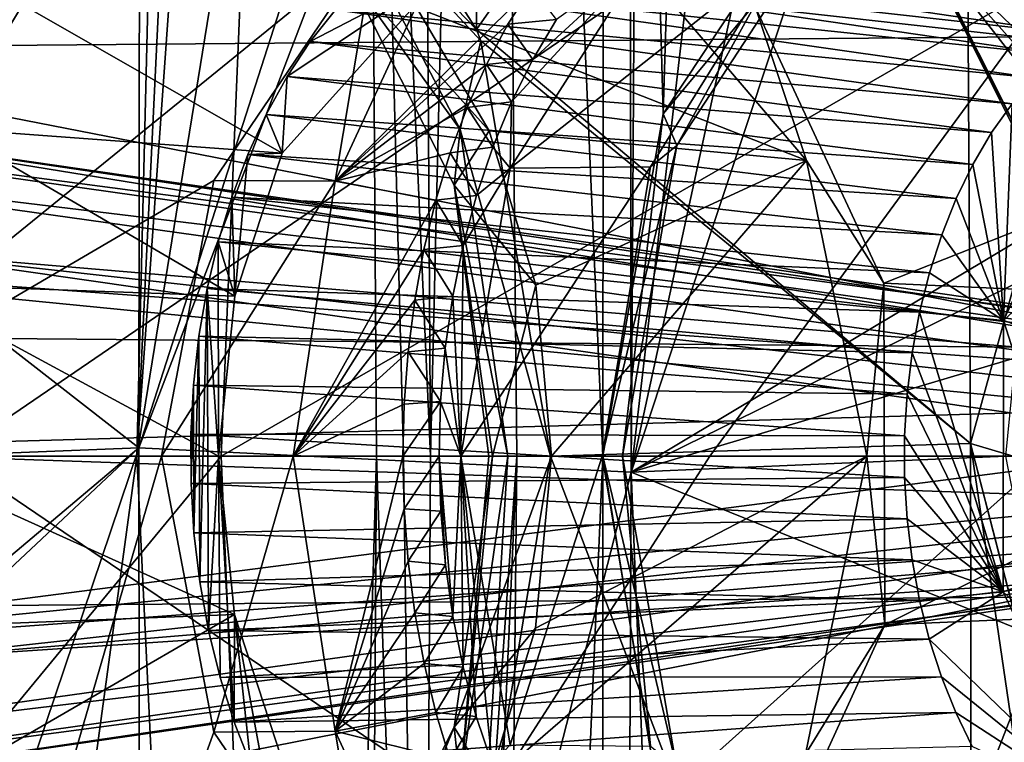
# Model space of a CAD drawing. Header units: metres. Extents: x -150 to 307, y -550 to 84.
# Tile 1029 of 1056: x 237.66 to 241.1, y -1 to 1.53. Entities that reach past the tile are written whole.
import ezdxf

# ---------------------------------------------------------------- set-up
doc = ezdxf.new("R2010")
doc.units = ezdxf.units.M
doc.layers.add('solid_26006363', color=7, linetype='CONTINUOUS')

msp = doc.modelspace()

# ---------------------------------------------------------------- linework, layer by layer
at = {"layer": 'solid_26006363'}
for points in [[(237.028458, 1.127995, 911.92749), (236.456024, 2.016154, 911.288452), (238.493484, 17.462709, 914.626099)], [(237.22287, 0, 912.144714), (237.028458, 1.127995, 911.92749), (238.493484, 17.462709, 914.626099)], [(238.067368, 0.000013, 913.115356), (237.22287, 0, 912.144714), (238.493484, 17.462709, 914.626099)], [(238.596054, 10.93189, 914.129639), (238.067368, 0.000013, 913.115356), (238.493484, 17.462709, 914.626099)], [(229.17627, 9.082661, 939.973816), (245.857986, 10.989752, 949.544861), (246.654556, 0, 950.254578)], [(238.596054, 10.93189, 914.129639), (238.773178, 9.923732, 914.265381), (238.067368, 0.000013, 913.115356)], [(238.067368, 0.000013, 913.115356), (238.773178, 9.923732, 914.265381), (238.87323, 4.961211, 914.136353)], [(229.17627, 9.082661, 939.973816), (246.654556, 0, 950.254578), (229.99118, 0.000344, 940.69989)], [(239.094986, -0.000007, 914.314819), (239.06575, 4.727199, 914.354614), (239.308701, 8.997988, 914.833862)], [(239.397629, -0.000001, 914.671875), (239.094986, -0.000007, 914.314819), (239.308701, 8.997988, 914.833862)], [(239.698151, 0.000006, 915.028015), (239.308701, 8.997988, 914.833862), (239.707153, 8.698326, 915.286255)], [(239.698151, 0.000006, 915.028015), (239.397629, -0.000001, 914.671875), (239.308701, 8.997988, 914.833862)], [(239.910141, 1.198185, 915.284973), (239.698151, 0.000006, 915.028015), (239.707153, 8.698326, 915.286255)], [(239.910141, 1.198185, 915.284973), (239.707153, 8.698326, 915.286255), (240.133713, 8.574327, 915.785461)], [(240.474731, 2.051197, 915.969788), (239.910141, 1.198185, 915.284973), (240.133713, 8.574327, 915.785461)], [(239.257324, 7.346748, 922.548889), (239.256607, 1.493571, 922.390503), (238.586273, 2.541472, 921.565186)], [(240.962799, 3.939103, 924.606018), (239.256607, 1.493571, 922.390503), (239.257324, 7.346748, 922.548889)], [(236.093491, 6.809629, 914.508301), (236.688095, -0.000019, 915.038086), (238.561325, 5.447958, 916.707092)], [(236.803543, 1.160502, 921.729919), (238.082642, 6.807873, 923.45929), (236.187531, 5.561971, 921.072266)], [(236.803543, 1.160502, 921.729919), (237.190872, 0.716634, 922.205444), (238.082642, 6.807873, 923.45929)], [(237.190872, 0.716634, 922.205444), (238.074554, 0.029634, 923.30719), (238.082642, 6.807873, 923.45929)], [(239.800278, 5.395469, 925.593933), (238.082642, 6.807873, 923.45929), (238.074554, 0.029634, 923.30719)], [(236.688095, -0.000019, 915.038086), (238.901779, 1.798037, 917.010437), (238.561325, 5.447958, 916.707092)], [(239.800278, 5.395469, 925.593933), (238.074554, 0.029634, 923.30719), (239.790085, 4.521706, 925.555847)], [(238.067368, 0.000013, 913.115356), (238.87323, 4.961211, 914.136353), (238.906586, 0.000004, 914.093384)], [(238.87323, 4.961211, 914.136353), (239.06575, 4.727199, 914.354614), (239.094986, -0.000007, 914.314819)], [(238.87323, 4.961211, 914.136353), (239.094986, -0.000007, 914.314819), (239.000763, 0.000002, 914.203979)], [(238.87323, 4.961211, 914.136353), (239.000763, 0.000002, 914.203979), (238.906586, 0.000004, 914.093384)], [(239.790085, 4.521706, 925.555847), (238.074554, 0.029634, 923.30719), (239.79715, -0.056105, 925.506165)], [(239.823929, 4.336468, 925.594849), (239.790085, 4.521706, 925.555847), (239.79715, -0.056105, 925.506165)], [(240.210968, 3.493345, 926.078003), (239.823929, 4.336468, 925.594849), (239.79715, -0.056105, 925.506165)], [(240.962799, 3.939103, 924.606018), (240.985474, 0.044687, 924.59082), (239.256607, 1.493571, 922.390503)], [(241.374619, 1.462342, 925.102051), (240.985474, 0.044687, 924.59082), (240.962799, 3.939103, 924.606018)], [(241.659683, 2.068475, 925.47998), (241.374619, 1.462342, 925.102051), (240.962799, 3.939103, 924.606018)], [(240.512863, 3.238108, 926.46698), (240.210968, 3.493345, 926.078003), (239.79715, -0.056105, 925.506165)], [(241.42244, 3.402595, 927.668396), (240.861908, 3.144732, 926.923035), (241.401611, 0.904545, 927.611633)], [(238.466934, 2.499867, 948.045959), (235.650421, 3.28636, 946.275208), (235.519714, -0.000027, 946.219238)], [(240.861908, 3.144732, 926.923035), (240.512863, 3.238108, 926.46698), (239.79715, -0.056105, 925.506165)], [(240.861908, 3.144732, 926.923035), (239.79715, -0.056105, 925.506165), (241.401611, 0.904545, 927.611633)], [(238.73233, 2.036584, 921.649292), (238.586273, 2.541472, 921.565186), (239.256607, 1.493571, 922.390503)], [(238.466934, 2.499867, 948.045959), (235.519714, -0.000027, 946.219238), (238.362244, -0.000021, 948.000122)], [(241.322906, 1.705597, 949.742065), (238.466934, 2.499867, 948.045959), (238.362244, -0.000021, 948.000122)], [(243.518784, 2.207097, 923.461182), (240.738708, 1.944228, 919.576538), (241.175018, 1.072313, 920.170288)], [(238.73233, 2.036584, 921.649292), (239.256607, 1.493571, 922.390503), (239.27121, 1.453845, 922.408508)], [(239.199036, 1.143877, 922.23999), (238.73233, 2.036584, 921.649292), (239.27121, 1.453845, 922.408508)], [(238.803864, 1.693885, 921.241577), (238.73233, 2.036584, 921.649292), (239.199036, 1.143877, 922.23999)], [(240.465607, 1.866892, 916.068298), (239.910141, 1.198185, 915.284973), (240.474731, 2.051197, 915.969788)], [(51.326496, 1.972128, 672.819702), (286.751587, 0, -98.190849), (51.055336, 0, 672.736816)], [(51.326496, 1.972128, 672.819702), (287.022736, 1.972128, -98.107941), (286.751587, 0, -98.190849)], [(64.172447, 1.972128, 676.747131), (64.443604, 0, 676.830017), (299.873505, 1.954857, -94.17907)], [(226.512878, 1.972128, -261.144348), (237.419113, 0, -253.167572), (240.305222, 1.972128, -251.243607)], [(240.305222, 1.972128, -251.243607), (237.419113, 0, -253.167572), (244.442719, 0, -247.375839)], [(240.305222, 1.972128, -251.243607), (244.442719, 0, -247.375839), (251.083588, 0, -241.148941)], [(240.305222, 1.972128, -251.243607), (251.083588, 0, -241.148941), (252.829651, 1.972128, -239.78096)], [(64.443604, 0, 676.830017), (300.139832, 0, -94.097641), (299.873505, 1.954857, -94.17907)], [(233.68869, 1.954857, -272.505981), (243.701553, 0, -265.97229), (227.565887, 0, -276.501038)], [(233.68869, 1.954857, -272.505981), (248.774567, 1.954857, -261.676666), (243.701553, 0, -265.97229)], [(241.212112, 1.016648, 919.843323), (241.175018, 1.072313, 920.170288), (240.738708, 1.944228, 919.576538)], [(240.81398, 1.810839, 919.295715), (241.212112, 1.016648, 919.843323), (240.738708, 1.944228, 919.576538)], [(240.465607, 1.866892, 916.068298), (239.957153, 1.08785, 915.43512), (239.910141, 1.198185, 915.284973)], [(240.334717, 1.766803, 916.226929), (239.957153, 1.08785, 915.43512), (240.465607, 1.866892, 916.068298)], [(238.336823, 0.964939, 916.50708), (238.901779, 1.798037, 917.010437), (236.688095, -0.000019, 915.038086)], [(238.761581, 0.963201, 916.460999), (238.901779, 1.798037, 917.010437), (238.336823, 0.964939, 916.50708)], [(238.761581, 0.963201, 916.460999), (239.123245, 1.74471, 916.96344), (238.901779, 1.798037, 917.010437)], [(238.957504, 1.745699, 918.053101), (239.061722, 1.815893, 918.180237), (241.37616, 1.473428, 915.544189)], [(239.061722, 1.815893, 918.180237), (241.466064, 1.53041, 915.645386), (241.37616, 1.473428, 915.544189)], [(240.81398, 1.810839, 919.295715), (241.114975, 1.639615, 919.016541), (241.196579, 1.510636, 919.132385)], [(240.81398, 1.810839, 919.295715), (241.196579, 1.510636, 919.132385), (241.270844, 1.370756, 919.237915)], [(240.81398, 1.810839, 919.295715), (241.270844, 1.370756, 919.237915), (241.337265, 1.221172, 919.332458)], [(240.81398, 1.810839, 919.295715), (241.337265, 1.221172, 919.332458), (241.395462, 1.063351, 919.415283)], [(240.81398, 1.810839, 919.295715), (241.395462, 1.063351, 919.415283), (241.212112, 1.016648, 919.843323)], [(239.374268, 1.008051, 916.201233), (239.865128, 1.013427, 915.631165), (240.334717, 1.766803, 916.226929)], [(239.849686, 1.754312, 916.778748), (239.374268, 1.008051, 916.201233), (240.334717, 1.766803, 916.226929)], [(240.334717, 1.766803, 916.226929), (239.865128, 1.013427, 915.631165), (239.957153, 1.08785, 915.43512)], [(238.761581, 0.963201, 916.460999), (239.449402, 1.64185, 916.66803), (239.123245, 1.74471, 916.96344)], [(238.857513, 1.660904, 917.931213), (238.957504, 1.745699, 918.053101), (241.290039, 1.404873, 915.447388)], [(238.957504, 1.745699, 918.053101), (241.37616, 1.473428, 915.544189), (241.290039, 1.404873, 915.447388)], [(239.378967, 1.24101, 916.208557), (239.374268, 1.008051, 916.201233), (239.849686, 1.754312, 916.778748)], [(239.453049, 1.38927, 916.298462), (239.378967, 1.24101, 916.208557), (239.849686, 1.754312, 916.778748)], [(239.536163, 1.528611, 916.399414), (239.453049, 1.38927, 916.298462), (239.849686, 1.754312, 916.778748)], [(237.667038, 1.580628, 918.930481), (239.148422, 1.699123, 918.284058), (238.576584, 1.06086, 917.587219)], [(241.322906, 1.705597, 949.742065), (238.362244, -0.000021, 948.000122), (240.07283, -0.000017, 949.026123)], [(238.576584, 1.06086, 917.587219), (239.148422, 1.699123, 918.284058), (238.59346, 1.328937, 917.609619)], [(239.148422, 1.699123, 918.284058), (238.674469, 1.451455, 917.708313), (238.59346, 1.328937, 917.609619)], [(239.148422, 1.699123, 918.284058), (238.762878, 1.56259, 917.815979), (238.674469, 1.451455, 917.708313)], [(238.803864, 1.693885, 921.241577), (239.300751, 1.139231, 921.162781), (239.046875, 1.57037, 920.813904)], [(238.803864, 1.693885, 921.241577), (239.178345, 0.948796, 921.739685), (239.300751, 1.139231, 921.162781)], [(238.803864, 1.693885, 921.241577), (239.199036, 1.143877, 922.23999), (239.178345, 0.948796, 921.739685)], [(241.322906, 1.705597, 949.742065), (240.07283, -0.000017, 949.026123), (241.256699, -0.000015, 949.713501)], [(238.762878, 1.56259, 917.815979), (238.857513, 1.660904, 917.931213), (241.20816, 1.32504, 915.355286)], [(238.857513, 1.660904, 917.931213), (241.290039, 1.404873, 915.447388), (241.20816, 1.32504, 915.355286)], [(239.046875, 1.57037, 920.813904), (240.411026, 1.035733, 919.828369), (239.858093, 1.684155, 919.15094)], [(239.858093, 1.684155, 919.15094), (240.411026, 1.035733, 919.828369), (240.233047, 1.570291, 919.612183)], [(237.195465, 1.63755, 919.104248), (237.667038, 1.580628, 918.930481), (237.406433, 1.146871, 918.576416)], [(238.761581, 0.963201, 916.460999), (239.366531, 1.51213, 916.551941), (239.449402, 1.64185, 916.66803)], [(239.449402, 1.64185, 916.66803), (239.366531, 1.51213, 916.551941), (239.536163, 1.528611, 916.399414)], [(242.486328, 1.320333, 916.794739), (241.848557, 1.632109, 916.075867), (240.233047, 1.570291, 919.612183)], [(237.406433, 1.146871, 918.576416), (237.667038, 1.580628, 918.930481), (238.576584, 1.06086, 917.587219)], [(238.674469, 1.451455, 917.708313), (238.762878, 1.56259, 917.815979), (241.130905, 1.234051, 915.268372)], [(238.762878, 1.56259, 917.815979), (241.20816, 1.32504, 915.355286), (241.130905, 1.234051, 915.268372)], [(239.046875, 1.57037, 920.813904), (239.300751, 1.139231, 921.162781), (240.411026, 1.035733, 919.828369)], [(240.411026, 1.035733, 919.828369), (240.682434, 0.606291, 920.163818), (240.233047, 1.570291, 919.612183)], [(242.486328, 1.320333, 916.794739), (240.233047, 1.570291, 919.612183), (240.682434, 0.606291, 920.163818)], [(239.366531, 1.51213, 916.551941), (239.453049, 1.38927, 916.298462), (239.536163, 1.528611, 916.399414)], [(238.761581, 0.963201, 916.460999), (239.290939, 1.371245, 916.446106), (239.366531, 1.51213, 916.551941)], [(239.27121, 1.453845, 922.408508), (239.256607, 1.493571, 922.390503), (240.985474, 0.044687, 924.59082)], [(239.366531, 1.51213, 916.551941), (239.290939, 1.371245, 916.446106), (239.453049, 1.38927, 916.298462)], [(238.59346, 1.328937, 917.609619), (238.674469, 1.451455, 917.708313), (241.059113, 1.132644, 915.187805)], [(238.674469, 1.451455, 917.708313), (241.130905, 1.234051, 915.268372), (241.059113, 1.132644, 915.187805)], [(239.199036, 1.143877, 922.23999), (239.27121, 1.453845, 922.408508), (239.515244, 0.000001, 922.709839)], [(239.515244, 0.000001, 922.709839), (239.27121, 1.453845, 922.408508), (240.985474, 0.044687, 924.59082)], [(241.374619, 1.462342, 925.102051), (241.134857, -0.000001, 924.784424), (240.985474, 0.044687, 924.59082)], [(239.290939, 1.371245, 916.446106), (239.378967, 1.24101, 916.208557), (239.453049, 1.38927, 916.298462)], [(238.761581, 0.963201, 916.460999), (239.223389, 1.220785, 916.351624), (239.290939, 1.371245, 916.446106)], [(239.290939, 1.371245, 916.446106), (239.223389, 1.220785, 916.351624), (239.378967, 1.24101, 916.208557)], [(238.520569, 1.196699, 917.520874), (238.59346, 1.328937, 917.609619), (240.993759, 1.021753, 915.114441)], [(238.576584, 1.06086, 917.587219), (238.59346, 1.328937, 917.609619), (238.520569, 1.196699, 917.520874)], [(238.59346, 1.328937, 917.609619), (241.059113, 1.132644, 915.187805), (240.993759, 1.021753, 915.114441)], [(242.881927, 0.505389, 917.241333), (242.486328, 1.320333, 916.794739), (240.682434, 0.606291, 920.163818)], [(239.223389, 1.220785, 916.351624), (239.31337, 1.081676, 916.128906), (239.378967, 1.24101, 916.208557)], [(239.378967, 1.24101, 916.208557), (239.31337, 1.081676, 916.128906), (239.374268, 1.008051, 916.201233)], [(238.761581, 0.963201, 916.460999), (239.164368, 1.06214, 916.269043), (239.223389, 1.220785, 916.351624)], [(239.223389, 1.220785, 916.351624), (239.164368, 1.06214, 916.269043), (239.31337, 1.081676, 916.128906)], [(241.100327, 0.474639, 914.795227), (241.059113, 1.132644, 915.187805), (241.130905, 1.234051, 915.268372)], [(241.458481, 1.237443, 915.229248), (241.659088, 0.994894, 915.272339), (241.100327, 0.474639, 914.795227)], [(241.458481, 1.237443, 915.229248), (241.100327, 0.474639, 914.795227), (241.130905, 1.234051, 915.268372)], [(238.4561, 1.055883, 917.442383), (238.520569, 1.196699, 917.520874), (240.935455, 0.902309, 915.048889)], [(238.576584, 1.06086, 917.587219), (238.520569, 1.196699, 917.520874), (238.4561, 1.055883, 917.442383)], [(238.520569, 1.196699, 917.520874), (240.993759, 1.021753, 915.114441), (240.935455, 0.902309, 915.048889)], [(239.767746, 0, 915.19812), (239.698151, 0.000006, 915.028015), (239.910141, 1.198185, 915.284973)], [(239.957153, 1.08785, 915.43512), (239.767746, 0, 915.19812), (239.910141, 1.198185, 915.284973)], [(241.739075, 0.394604, 915.949707), (236.319458, 1.159171, 921.137085), (236.184906, 1.066337, 920.97229)], [(241.861053, 0.426948, 916.05835), (236.803543, 1.160502, 921.729919), (236.319458, 1.159171, 921.137085)], [(241.739075, 0.394604, 915.949707), (241.861053, 0.426948, 916.05835), (236.319458, 1.159171, 921.137085)], [(242.086639, 0.30231, 916.259338), (237.190872, 0.716634, 922.205444), (236.803543, 1.160502, 921.729919)], [(241.983032, 0.394581, 916.167053), (242.086639, 0.30231, 916.259338), (236.803543, 1.160502, 921.729919)], [(241.861053, 0.426948, 916.05835), (241.983032, 0.394581, 916.167053), (236.803543, 1.160502, 921.729919)], [(237.240005, 0.602479, 918.350464), (237.406433, 1.146871, 918.576416), (238.410629, 0.560109, 917.385193)], [(237.406433, 1.146871, 918.576416), (238.576584, 1.06086, 917.587219), (238.410629, 0.560109, 917.385193)], [(239.178345, 0.948796, 921.739685), (239.199036, 1.143877, 922.23999), (239.365875, 0.000002, 922.447754)], [(239.178345, 0.948796, 921.739685), (239.463455, 0.599061, 921.386169), (239.300751, 1.139231, 921.162781)], [(239.199036, 1.143877, 922.23999), (239.515244, 0.000001, 922.709839), (239.365875, 0.000002, 922.447754)], [(239.300751, 1.139231, 921.162781), (239.463455, 0.599061, 921.386169), (240.411026, 1.035733, 919.828369)], [(241.100327, 0.474639, 914.795227), (240.993759, 1.021753, 915.114441), (241.059113, 1.132644, 915.187805)], [(239.164368, 1.06214, 916.269043), (239.256439, 0.912571, 916.059814), (239.31337, 1.081676, 916.128906)], [(239.31337, 1.081676, 916.128906), (239.256439, 0.912571, 916.059814), (239.374268, 1.008051, 916.201233)], [(239.69606, 0.000001, 915.41687), (239.767746, 0, 915.19812), (239.957153, 1.08785, 915.43512)], [(239.865128, 1.013427, 915.631165), (239.69606, 0.000001, 915.41687), (239.957153, 1.08785, 915.43512)], [(241.635452, 0.302349, 915.857361), (236.184906, 1.066337, 920.97229), (235.934464, 0.717813, 920.66626)], [(241.635452, 0.302349, 915.857361), (241.739075, 0.394604, 915.949707), (236.184906, 1.066337, 920.97229)], [(238.40004, 0.906903, 917.374146), (238.4561, 1.055883, 917.442383), (240.884506, 0.775214, 914.991638)], [(238.410629, 0.560109, 917.385193), (238.4561, 1.055883, 917.442383), (238.40004, 0.906903, 917.374146)], [(238.410629, 0.560109, 917.385193), (238.576584, 1.06086, 917.587219), (238.4561, 1.055883, 917.442383)], [(238.4561, 1.055883, 917.442383), (240.935455, 0.902309, 915.048889), (240.884506, 0.775214, 914.991638)], [(238.761581, 0.963201, 916.460999), (239.113998, 0.89632, 916.198608), (239.164368, 1.06214, 916.269043)], [(239.164368, 1.06214, 916.269043), (239.113998, 0.89632, 916.198608), (239.256439, 0.912571, 916.059814)], [(239.463455, 0.599061, 921.386169), (239.519028, 0, 921.464111), (240.411026, 1.035733, 919.828369)], [(239.519028, 0, 921.464111), (240.622009, 0, 920.087341), (240.411026, 1.035733, 919.828369)], [(240.411026, 1.035733, 919.828369), (240.622009, 0, 920.087341), (240.682434, 0.606291, 920.163818)], [(239.20163, 0.000001, 915.991699), (239.69606, 0.000001, 915.41687), (239.865128, 1.013427, 915.631165)], [(239.374268, 1.008051, 916.201233), (239.20163, 0.000001, 915.991699), (239.865128, 1.013427, 915.631165)], [(239.209335, 0.737712, 916.002625), (239.20163, 0.000001, 915.991699), (239.374268, 1.008051, 916.201233)], [(239.256439, 0.912571, 916.059814), (239.209335, 0.737712, 916.002625), (239.374268, 1.008051, 916.201233)], [(241.100327, 0.474639, 914.795227), (240.935455, 0.902309, 915.048889), (240.993759, 1.021753, 915.114441)], [(238.336823, 0.964939, 916.50708), (236.688095, -0.000019, 915.038086), (238.154312, 0.000003, 916.344482)], [(238.761581, 0.963201, 916.460999), (238.336823, 0.964939, 916.50708), (238.154312, 0.000003, 916.344482)], [(241.100327, 0.474639, 914.795227), (241.659088, 0.994894, 915.272339), (241.374054, 0.381823, 914.926819)], [(238.761581, 0.963201, 916.460999), (238.154312, 0.000003, 916.344482), (238.614899, 0.000002, 916.28949)], [(238.761581, 0.963201, 916.460999), (238.614899, 0.000002, 916.28949), (239.113998, 0.89632, 916.198608)], [(239.178345, 0.948796, 921.739685), (239.312119, 0.000002, 921.930725), (239.463455, 0.599061, 921.386169)], [(239.178345, 0.948796, 921.739685), (239.365875, 0.000002, 922.447754), (239.299484, 0.000002, 922.096008)], [(239.178345, 0.948796, 921.739685), (239.299484, 0.000002, 922.096008), (239.312119, 0.000002, 921.930725)], [(238.352539, 0.750238, 917.316345), (238.40004, 0.906903, 917.374146), (240.841492, 0.642034, 914.943359)], [(238.410629, 0.560109, 917.385193), (238.40004, 0.906903, 917.374146), (238.352539, 0.750238, 917.316345)], [(238.40004, 0.906903, 917.374146), (240.884506, 0.775214, 914.991638), (240.841492, 0.642034, 914.943359)], [(239.113998, 0.89632, 916.198608), (238.614899, 0.000002, 916.28949), (239.072464, 0.724226, 916.140503)], [(239.113998, 0.89632, 916.198608), (239.072464, 0.724226, 916.140503), (239.209335, 0.737712, 916.002625)], [(239.113998, 0.89632, 916.198608), (239.209335, 0.737712, 916.002625), (239.256439, 0.912571, 916.059814)], [(239.79715, -0.056105, 925.506165), (241.240494, 0.652909, 927.396912), (241.401611, 0.904545, 927.611633)], [(241.100327, 0.474639, 914.795227), (240.884506, 0.775214, 914.991638), (240.935455, 0.902309, 915.048889)], [(241.100327, 0.474639, 914.795227), (240.841492, 0.642034, 914.943359), (240.884506, 0.775214, 914.991638)], [(238.314041, 0.587344, 917.26947), (238.352539, 0.750238, 917.316345), (240.806824, 0.504052, 914.904419)], [(238.352951, 0, 917.315002), (238.352539, 0.750238, 917.316345), (238.314041, 0.587344, 917.26947)], [(238.352539, 0.750238, 917.316345), (240.841492, 0.642034, 914.943359), (240.806824, 0.504052, 914.904419)], [(238.352951, 0, 917.315002), (238.410629, 0.560109, 917.385193), (238.352539, 0.750238, 917.316345)], [(239.072464, 0.724226, 916.140503), (238.614899, 0.000002, 916.28949), (239.039993, 0.546787, 916.09491)], [(239.072464, 0.724226, 916.140503), (239.039993, 0.546787, 916.09491), (239.172943, 0.560141, 915.958496)], [(239.072464, 0.724226, 916.140503), (239.172943, 0.560141, 915.958496), (239.209335, 0.737712, 916.002625)], [(239.209335, 0.737712, 916.002625), (239.172943, 0.560141, 915.958496), (239.20163, 0.000001, 915.991699)], [(241.566055, 0.164166, 915.795532), (235.934464, 0.717813, 920.66626), (235.785873, 0.000027, 920.484619)], [(241.566055, 0.164166, 915.795532), (241.635452, 0.302349, 915.857361), (235.934464, 0.717813, 920.66626)], [(237.190872, 0.716634, 922.205444), (237.338425, 0, 922.387024), (238.074554, 0.029634, 923.30719)], [(242.180573, -0.000052, 916.343079), (237.338425, 0, 922.387024), (237.190872, 0.716634, 922.205444)], [(242.156021, 0.164106, 916.321167), (242.180573, -0.000052, 916.343079), (237.190872, 0.716634, 922.205444)], [(242.086639, 0.30231, 916.259338), (242.156021, 0.164106, 916.321167), (237.190872, 0.716634, 922.205444)], [(239.79715, -0.056105, 925.506165), (241.142441, 0.344143, 927.266296), (241.240494, 0.652909, 927.396912)], [(241.100327, 0.474639, 914.795227), (240.806824, 0.504052, 914.904419), (240.841492, 0.642034, 914.943359)], [(237.182892, 0, 918.272644), (237.240005, 0.602479, 918.350464), (238.352951, 0, 917.315002)], [(237.240005, 0.602479, 918.350464), (238.410629, 0.560109, 917.385193), (238.352951, 0, 917.315002)], [(238.285004, 0.419775, 917.234131), (238.314041, 0.587344, 917.26947), (240.78064, 0.362199, 914.875061)], [(238.287888, -0.440121, 917.237671), (238.314041, 0.587344, 917.26947), (238.285004, 0.419775, 917.234131)], [(238.318542, -0.610043, 917.275024), (238.314041, 0.587344, 917.26947), (238.287888, -0.440121, 917.237671)], [(238.314041, 0.587344, 917.26947), (240.806824, 0.504052, 914.904419), (240.78064, 0.362199, 914.875061)], [(238.352951, 0, 917.315002), (238.314041, 0.587344, 917.26947), (238.318542, -0.610043, 917.275024)], [(239.312119, 0.000002, 921.930725), (239.519028, 0, 921.464111), (239.463455, 0.599061, 921.386169)], [(240.622009, 0, 920.087341), (240.685989, -0.590492, 920.168152), (240.682434, 0.606291, 920.163818)], [(242.881927, 0.505389, 917.241333), (240.682434, 0.606291, 920.163818), (240.685989, -0.590492, 920.168152)], [(239.039993, 0.546787, 916.09491), (239.14682, 0.378113, 915.926758), (239.172943, 0.560141, 915.958496)], [(239.172943, 0.560141, 915.958496), (239.14682, 0.378113, 915.926758), (239.20163, 0.000001, 915.991699)], [(239.039993, 0.546787, 916.09491), (238.614899, 0.000002, 916.28949), (239.016769, 0.365705, 916.062195)], [(239.039993, 0.546787, 916.09491), (239.016769, 0.365705, 916.062195), (239.14682, 0.378113, 915.926758)], [(242.883575, -0.496232, 917.244263), (242.881927, 0.505389, 917.241333), (240.685989, -0.590492, 920.168152)], [(241.100128, -0.474553, 914.794983), (240.78064, 0.362199, 914.875061), (240.806824, 0.504052, 914.904419)], [(241.100327, 0.474639, 914.795227), (241.100128, -0.474553, 914.794983), (240.806824, 0.504052, 914.904419)], [(241.100327, 0.474639, 914.795227), (241.372787, -0.375609, 914.925293), (241.100128, -0.474553, 914.794983)], [(241.100327, 0.474639, 914.795227), (241.374054, 0.381823, 914.926819), (241.372787, -0.375609, 914.925293)], [(238.265793, 0.24892, 917.210754), (238.285004, 0.419775, 917.234131), (240.763107, 0.217711, 914.855408)], [(238.267456, -0.267728, 917.212769), (238.285004, 0.419775, 917.234131), (238.265793, 0.24892, 917.210754)], [(238.287888, -0.440121, 917.237671), (238.285004, 0.419775, 917.234131), (238.267456, -0.267728, 917.212769)], [(238.285004, 0.419775, 917.234131), (240.78064, 0.362199, 914.875061), (240.763107, 0.217711, 914.855408)], [(239.016769, 0.365705, 916.062195), (238.614899, 0.000002, 916.28949), (239.002869, 0.182842, 916.042419)], [(239.016769, 0.365705, 916.062195), (239.002869, 0.182842, 916.042419), (239.130905, 0.191371, 915.907471)], [(239.016769, 0.365705, 916.062195), (239.130905, 0.191371, 915.907471), (239.14682, 0.378113, 915.926758)], [(239.14682, 0.378113, 915.926758), (239.130905, 0.191371, 915.907471), (239.20163, 0.000001, 915.991699)], [(241.100128, -0.474553, 914.794983), (240.763107, 0.217711, 914.855408), (240.78064, 0.362199, 914.875061)], [(239.79715, -0.056105, 925.506165), (241.108612, 0, 927.221191), (241.142441, 0.344143, 927.266296)], [(238.256577, 0.076942, 917.199524), (238.265793, 0.24892, 917.210754), (240.75441, 0.072004, 914.845642)], [(238.257126, -0.095264, 917.200195), (238.265793, 0.24892, 917.210754), (238.256577, 0.076942, 917.199524)], [(238.267456, -0.267728, 917.212769), (238.265793, 0.24892, 917.210754), (238.257126, -0.095264, 917.200195)], [(238.265793, 0.24892, 917.210754), (240.763107, 0.217711, 914.855408), (240.75441, 0.072004, 914.845642)], [(241.100128, -0.474553, 914.794983), (240.75441, 0.072004, 914.845642), (240.763107, 0.217711, 914.855408)], [(239.002869, 0.182842, 916.042419), (238.614899, 0.000002, 916.28949), (238.998337, 0.000003, 916.035645)], [(239.130905, 0.191371, 915.907471), (238.998337, 0.000003, 916.035645), (239.125214, 0, 915.900574)], [(239.002869, 0.182842, 916.042419), (238.998337, 0.000003, 916.035645), (239.130905, 0.191371, 915.907471)], [(239.130905, 0.191371, 915.907471), (239.125214, 0, 915.900574), (239.20163, 0.000001, 915.991699)], [(241.541489, -0.000052, 915.773621), (241.566055, 0.164166, 915.795532), (235.785873, 0.000027, 920.484619)], [(238.256577, 0.076942, 917.199524), (240.75441, 0.072004, 914.845642), (240.754517, -0.073999, 914.845764)], [(238.257126, -0.095264, 917.200195), (238.256577, 0.076942, 917.199524), (240.754517, -0.073999, 914.845764)], [(241.100128, -0.474553, 914.794983), (240.754517, -0.073999, 914.845764), (240.75441, 0.072004, 914.845642)], [(239.515244, 0.000001, 922.709839), (240.985474, 0.044687, 924.59082), (240.991013, -3.874468, 924.640808)], [(241.472763, -3.271631, 925.253967), (240.991013, -3.874468, 924.640808), (240.985474, 0.044687, 924.59082)], [(241.202118, -0.794199, 924.873474), (240.985474, 0.044687, 924.59082), (241.134857, -0.000001, 924.784424)], [(241.807877, -3.148467, 925.689514), (241.472763, -3.271631, 925.253967), (240.985474, 0.044687, 924.59082)], [(241.202118, -0.794199, 924.873474), (241.807877, -3.148467, 925.689514), (240.985474, 0.044687, 924.59082)], [(229.176407, -9.081716, 939.973938), (229.99118, 0.000344, 940.69989), (245.823288, -11.224192, 949.513977)], [(229.99118, 0.000344, 940.69989), (246.654556, 0, 950.254578), (245.823288, -11.224192, 949.513977)], [(235.639847, -17.84992, 911.454834), (237.22287, 0, 912.144714), (238.067368, 0.000013, 913.115356)], [(235.639847, -17.84992, 911.454834), (238.067368, 0.000013, 913.115356), (238.593033, -10.931461, 914.126099)], [(241.541489, -0.000052, 915.773621), (235.785873, 0.000027, 920.484619), (235.936386, -0.721932, 920.668579)], [(235.956177, -7.548682, 914.385986), (238.337418, -0.966312, 916.507568), (238.154312, 0.000003, 916.344482)], [(236.688095, -0.000019, 915.038086), (235.956177, -7.548682, 914.385986), (238.154312, 0.000003, 916.344482)], [(238.082504, -6.74861, 923.456665), (238.074554, 0.029634, 923.30719), (236.187546, -5.559584, 921.072205)], [(236.807831, -1.158274, 921.735229), (236.187546, -5.559584, 921.072205), (238.074554, 0.029634, 923.30719)], [(237.192017, -0.714105, 922.206909), (236.807831, -1.158274, 921.735229), (238.074554, 0.029634, 923.30719)], [(237.182892, 0, 918.272644), (238.352951, 0, 917.315002), (238.409424, -0.554348, 917.383728)], [(237.239349, -0.599127, 918.349548), (237.182892, 0, 918.272644), (238.409424, -0.554348, 917.383728)], [(237.338425, 0, 922.387024), (237.192017, -0.714105, 922.206909), (238.074554, 0.029634, 923.30719)], [(242.154831, -0.167427, 916.320129), (237.192017, -0.714105, 922.206909), (237.338425, 0, 922.387024)], [(242.154831, -0.167427, 916.320129), (237.338425, 0, 922.387024), (242.180573, -0.000052, 916.343079)], [(238.593033, -10.931461, 914.126099), (238.067368, 0.000013, 913.115356), (238.906586, 0.000004, 914.093384)], [(239.79715, -0.056105, 925.506165), (238.074554, 0.029634, 923.30719), (238.082504, -6.74861, 923.456665)], [(238.337418, -0.966312, 916.507568), (238.614899, 0.000002, 916.28949), (238.154312, 0.000003, 916.344482)], [(238.352951, 0, 917.315002), (238.318542, -0.610043, 917.275024), (238.358963, -0.774448, 917.324158)], [(238.337418, -0.966312, 916.507568), (238.761429, -0.962385, 916.460815), (238.614899, 0.000002, 916.28949)], [(238.352951, 0, 917.315002), (238.358963, -0.774448, 917.324158), (238.408401, -0.931326, 917.384338)], [(238.409424, -0.554348, 917.383728), (238.352951, 0, 917.315002), (238.408401, -0.931326, 917.384338)], [(238.593033, -10.931461, 914.126099), (238.906586, 0.000004, 914.093384), (238.87323, -4.961473, 914.136353)], [(238.998337, 0.000003, 916.035645), (238.614899, 0.000002, 916.28949), (238.761429, -0.962385, 916.460815)], [(239.002914, -0.183916, 916.04248), (238.998337, 0.000003, 916.035645), (238.761429, -0.962385, 916.460815)], [(238.87323, -4.961473, 914.136353), (238.906586, 0.000004, 914.093384), (239.06575, -4.7274, 914.354675)], [(238.906586, 0.000004, 914.093384), (239.000763, 0.000002, 914.203979), (239.06575, -4.7274, 914.354675)], [(239.125214, 0, 915.900574), (238.998337, 0.000003, 916.035645), (239.002914, -0.183916, 916.04248)], [(239.000763, 0.000002, 914.203979), (239.094986, -0.000007, 914.314819), (239.06575, -4.7274, 914.354675)], [(239.131332, -0.192491, 915.907959), (239.125214, 0, 915.900574), (239.002914, -0.183916, 916.04248)], [(239.17334, -0.561403, 915.958923), (239.20163, 0.000001, 915.991699), (239.125214, 0, 915.900574)], [(239.147369, -0.379653, 915.927429), (239.17334, -0.561403, 915.958923), (239.125214, 0, 915.900574)], [(239.131332, -0.192491, 915.907959), (239.147369, -0.379653, 915.927429), (239.125214, 0, 915.900574)], [(239.17334, -0.561403, 915.958923), (239.209274, -0.737937, 916.002563), (239.20163, 0.000001, 915.991699)], [(239.178345, -0.948862, 921.739685), (239.519028, 0, 921.464111), (239.312119, 0.000002, 921.930725)], [(239.178345, -0.948862, 921.739685), (239.312119, 0.000002, 921.930725), (239.199036, -1.143957, 922.23999)], [(239.178345, -0.948862, 921.739685), (239.463013, -0.601283, 921.38562), (239.519028, 0, 921.464111)], [(239.199036, -1.143957, 922.23999), (239.365875, 0.000002, 922.447754), (239.276245, -1.440109, 922.414734)], [(239.299484, 0.000002, 922.096008), (239.365875, 0.000002, 922.447754), (239.199036, -1.143957, 922.23999)], [(239.312119, 0.000002, 921.930725), (239.299484, 0.000002, 922.096008), (239.199036, -1.143957, 922.23999)], [(239.20163, 0.000001, 915.991699), (239.374634, -1.009659, 916.20166), (239.69606, 0.000001, 915.41687)], [(239.311584, -1.077088, 916.12677), (239.374634, -1.009659, 916.20166), (239.20163, 0.000001, 915.991699)], [(239.255661, -0.910658, 916.058838), (239.311584, -1.077088, 916.12677), (239.20163, 0.000001, 915.991699)], [(239.209274, -0.737937, 916.002563), (239.255661, -0.910658, 916.058838), (239.20163, 0.000001, 915.991699)], [(239.365875, 0.000002, 922.447754), (239.515244, 0.000001, 922.709839), (239.276245, -1.440109, 922.414734)], [(239.276245, -1.440109, 922.414734), (239.515244, 0.000001, 922.709839), (240.991013, -3.874468, 924.640808)], [(239.297882, -1.145893, 921.158813), (240.407547, -1.043343, 919.824097), (240.622009, 0, 920.087341)], [(239.463013, -0.601283, 921.38562), (239.297882, -1.145893, 921.158813), (240.622009, 0, 920.087341)], [(239.306824, -9.000884, 914.831848), (239.397629, -0.000001, 914.671875), (239.698151, 0.000006, 915.028015)], [(239.696487, -8.702308, 915.273865), (239.306824, -9.000884, 914.831848), (239.698151, 0.000006, 915.028015)], [(239.374634, -1.009659, 916.20166), (239.865387, -1.014467, 915.631531), (239.69606, 0.000001, 915.41687)], [(239.463013, -0.601283, 921.38562), (240.622009, 0, 920.087341), (239.519028, 0, 921.464111)], [(239.865387, -1.014467, 915.631531), (239.767746, 0, 915.19812), (239.69606, 0.000001, 915.41687)], [(239.696487, -8.702308, 915.273865), (239.698151, 0.000006, 915.028015), (239.878952, -1.11566, 915.247192)], [(239.956818, -1.087086, 915.434753), (239.878952, -1.11566, 915.247192), (239.698151, 0.000006, 915.028015)], [(239.956818, -1.087086, 915.434753), (239.698151, 0.000006, 915.028015), (239.767746, 0, 915.19812)], [(239.79715, -0.056105, 925.506165), (241.233612, -0.637433, 927.387695), (241.108612, 0, 927.221191)], [(240.407547, -1.043343, 919.824097), (240.685989, -0.590492, 920.168152), (240.622009, 0, 920.087341)], [(51.055336, 0, 672.736816), (286.751587, 0, -98.190849), (287.017914, -1.954857, -98.109421)], [(51.326496, -1.972128, 672.819702), (51.055336, 0, 672.736816), (287.017914, -1.954857, -98.109421)], [(64.172447, -1.972128, 676.747131), (299.868683, -1.972128, -94.180542), (300.139832, 0, -94.097641)], [(64.443604, 0, 676.830017), (64.172447, -1.972128, 676.747131), (300.139832, 0, -94.097641)], [(226.510178, -1.954857, -261.140106), (240.302048, -1.954857, -251.2397), (230.041199, 0, -258.500671)], [(227.565887, 0, -276.501038), (243.701553, 0, -265.97229), (233.685989, -1.972128, -272.501709)], [(240.302048, -1.954857, -251.2397), (237.419113, 0, -253.167572), (230.041199, 0, -258.500671)], [(243.701553, 0, -265.97229), (248.771378, -1.972128, -261.67276), (233.685989, -1.972128, -272.501709)], [(238.362244, -0.000021, 948.000122), (235.519714, -0.000027, 946.219238), (235.650467, -3.286726, 946.275208)], [(238.466858, -2.499339, 948.045898), (238.362244, -0.000021, 948.000122), (235.650467, -3.286726, 946.275208)], [(241.56723, -0.167427, 915.79657), (241.541489, -0.000052, 915.773621), (235.936386, -0.721932, 920.668579)], [(240.302048, -1.954857, -251.2397), (244.442719, 0, -247.375839), (237.419113, 0, -253.167572)], [(240.07283, -0.000017, 949.026123), (238.362244, -0.000021, 948.000122), (238.466858, -2.499339, 948.045898)], [(241.256699, -0.000015, 949.713501), (240.07283, -0.000017, 949.026123), (238.466858, -2.499339, 948.045898)], [(241.322845, -1.705109, 949.742065), (241.256699, -0.000015, 949.713501), (238.466858, -2.499339, 948.045898)], [(238.978027, -9.4555, 914.474182), (239.06575, -4.7274, 914.354675), (239.397629, -0.000001, 914.671875)], [(239.306824, -9.000884, 914.831848), (238.978027, -9.4555, 914.474182), (239.397629, -0.000001, 914.671875)], [(239.06575, -4.7274, 914.354675), (239.094986, -0.000007, 914.314819), (239.397629, -0.000001, 914.671875)], [(239.865387, -1.014467, 915.631531), (239.956818, -1.087086, 915.434753), (239.767746, 0, 915.19812)], [(240.302048, -1.954857, -251.2397), (252.826035, -1.954857, -239.777435), (244.442719, 0, -247.375839)], [(239.79715, -0.056105, 925.506165), (238.082504, -6.74861, 923.456665), (239.776825, -4.625496, 925.541565)], [(239.79715, -0.056105, 925.506165), (239.776825, -4.625496, 925.541565), (239.951675, -3.929323, 925.750488)], [(239.79715, -0.056105, 925.506165), (239.951675, -3.929323, 925.750488), (241.233612, -0.637433, 927.387695)], [(238.257126, -0.095264, 917.200195), (240.754517, -0.073999, 914.845764), (240.76329, -0.219242, 914.855591)], [(238.267456, -0.267728, 917.212769), (238.257126, -0.095264, 917.200195), (240.76329, -0.219242, 914.855591)], [(241.100128, -0.474553, 914.794983), (240.76329, -0.219242, 914.855591), (240.754517, -0.073999, 914.845764)], [(241.56723, -0.167427, 915.79657), (235.936386, -0.721932, 920.668579), (241.637726, -0.305224, 915.859375)], [(242.084335, -0.305223, 916.257324), (237.192017, -0.714105, 922.206909), (242.154831, -0.167427, 916.320129)], [(239.016907, -0.367438, 916.062378), (239.002914, -0.183916, 916.04248), (238.761429, -0.962385, 916.460815)], [(239.131332, -0.192491, 915.907959), (239.002914, -0.183916, 916.04248), (239.016907, -0.367438, 916.062378)], [(239.131332, -0.192491, 915.907959), (239.016907, -0.367438, 916.062378), (239.147369, -0.379653, 915.927429)], [(238.267456, -0.267728, 917.212769), (240.76329, -0.219242, 914.855591), (240.780624, -0.362806, 914.875061)], [(241.100128, -0.474553, 914.794983), (240.780624, -0.362806, 914.875061), (240.76329, -0.219242, 914.855591)], [(238.287888, -0.440121, 917.237671), (238.267456, -0.267728, 917.212769), (240.780624, -0.362806, 914.875061)], [(241.637726, -0.305224, 915.859375), (235.936386, -0.721932, 920.668579), (236.184082, -1.06562, 920.971313)], [(241.637726, -0.305224, 915.859375), (236.184082, -1.06562, 920.971313), (241.74086, -0.395659, 915.951294)], [(241.981201, -0.395659, 916.165405), (237.192017, -0.714105, 922.206909), (242.084335, -0.305223, 916.257324)], [(238.287888, -0.440121, 917.237671), (240.780624, -0.362806, 914.875061), (240.806519, -0.503641, 914.904175)], [(239.040253, -0.548667, 916.095276), (239.016907, -0.367438, 916.062378), (238.761429, -0.962385, 916.460815)], [(239.147369, -0.379653, 915.927429), (239.016907, -0.367438, 916.062378), (239.040253, -0.548667, 916.095276)], [(241.100128, -0.474553, 914.794983), (240.806519, -0.503641, 914.904175), (240.780624, -0.362806, 914.875061)], [(241.100128, -0.474553, 914.794983), (241.372787, -0.375609, 914.925293), (241.657425, -0.992971, 915.270325)], [(241.74086, -0.395659, 915.951294), (236.184082, -1.06562, 920.971313), (236.325409, -1.162207, 921.144348)], [(241.74086, -0.395659, 915.951294), (236.325409, -1.162207, 921.144348), (241.861038, -0.427085, 916.05835)], [(241.981201, -0.395659, 916.165405), (236.807831, -1.158274, 921.735229), (237.192017, -0.714105, 922.206909)], [(241.861038, -0.427085, 916.05835), (236.807831, -1.158274, 921.735229), (241.981201, -0.395659, 916.165405)], [(239.147369, -0.379653, 915.927429), (239.040253, -0.548667, 916.095276), (239.17334, -0.561403, 915.958923)], [(241.861038, -0.427085, 916.05835), (236.325409, -1.162207, 921.144348), (236.807831, -1.158274, 921.735229)], [(238.318542, -0.610043, 917.275024), (238.287888, -0.440121, 917.237671), (240.806519, -0.503641, 914.904175)], [(241.100128, -0.474553, 914.794983), (240.840881, -0.640496, 914.942749), (240.806519, -0.503641, 914.904175)], [(241.100128, -0.474553, 914.794983), (241.458481, -1.237476, 915.229248), (240.840881, -0.640496, 914.942749)], [(241.100128, -0.474553, 914.794983), (241.657425, -0.992971, 915.270325), (241.458481, -1.237476, 915.229248)], [(238.318542, -0.610043, 917.275024), (240.806519, -0.503641, 914.904175), (240.840881, -0.640496, 914.942749)], [(242.883575, -0.496232, 917.244263), (240.685989, -0.590492, 920.168152), (240.241257, -1.560685, 919.622253)], [(242.489014, -1.316991, 916.798584), (242.883575, -0.496232, 917.244263), (240.241257, -1.560685, 919.622253)], [(239.07283, -0.725788, 916.140991), (239.040253, -0.548667, 916.095276), (238.761429, -0.962385, 916.460815)], [(239.17334, -0.561403, 915.958923), (239.040253, -0.548667, 916.095276), (239.07283, -0.725788, 916.140991)], [(237.402267, -1.137288, 918.57074), (237.239349, -0.599127, 918.349548), (238.409424, -0.554348, 917.383728)], [(237.402267, -1.137288, 918.57074), (238.409424, -0.554348, 917.383728), (238.572998, -1.05324, 917.582825)], [(238.409424, -0.554348, 917.383728), (238.408401, -0.931326, 917.384338), (238.466705, -1.080693, 917.455322)], [(238.409424, -0.554348, 917.383728), (238.466705, -1.080693, 917.455322), (238.533218, -1.221075, 917.536255)], [(238.572998, -1.05324, 917.582825), (238.409424, -0.554348, 917.383728), (238.533218, -1.221075, 917.536255)], [(239.17334, -0.561403, 915.958923), (239.07283, -0.725788, 916.140991), (239.209274, -0.737937, 916.002563)], [(238.358963, -0.774448, 917.324158), (238.318542, -0.610043, 917.275024), (240.840881, -0.640496, 914.942749)], [(239.178345, -0.948862, 921.739685), (239.297882, -1.145893, 921.158813), (239.463013, -0.601283, 921.38562)], [(240.407547, -1.043343, 919.824097), (240.241257, -1.560685, 919.622253), (240.685989, -0.590492, 920.168152)], [(238.358963, -0.774448, 917.324158), (240.840881, -0.640496, 914.942749), (240.883316, -0.772093, 914.990295)], [(239.951675, -3.929323, 925.750488), (241.402023, -0.904992, 927.612183), (241.233612, -0.637433, 927.387695)], [(241.458481, -1.237476, 915.229248), (240.883316, -0.772093, 914.990295), (240.840881, -0.640496, 914.942749)], [(239.114365, -0.897337, 916.199097), (239.07283, -0.725788, 916.140991), (238.761429, -0.962385, 916.460815)], [(239.209274, -0.737937, 916.002563), (239.07283, -0.725788, 916.140991), (239.114365, -0.897337, 916.199097)], [(239.209274, -0.737937, 916.002563), (239.114365, -0.897337, 916.199097), (239.255661, -0.910658, 916.058838)], [(238.408401, -0.931326, 917.384338), (238.358963, -0.774448, 917.324158), (240.883316, -0.772093, 914.990295)], [(238.408401, -0.931326, 917.384338), (240.883316, -0.772093, 914.990295), (240.933395, -0.897411, 915.046509)], [(241.458481, -1.237476, 915.229248), (240.933395, -0.897411, 915.046509), (240.883316, -0.772093, 914.990295)], [(238.466705, -1.080693, 917.455322), (238.408401, -0.931326, 917.384338), (240.933395, -0.897411, 915.046509)], [(238.466705, -1.080693, 917.455322), (240.933395, -0.897411, 915.046509), (240.990707, -1.015619, 915.110901)], [(239.164551, -1.062398, 916.269287), (239.114365, -0.897337, 916.199097), (238.761429, -0.962385, 916.460815)], [(239.255661, -0.910658, 916.058838), (239.114365, -0.897337, 916.199097), (239.164551, -1.062398, 916.269287)], [(239.255661, -0.910658, 916.058838), (239.164551, -1.062398, 916.269287), (239.311584, -1.077088, 916.12677)], [(239.951675, -3.929323, 925.750488), (240.480042, -3.257045, 926.424377), (241.402023, -0.904992, 927.612183)], [(240.480042, -3.257045, 926.424377), (241.140472, -3.204362, 927.29126), (241.402023, -0.904992, 927.612183)], [(241.458481, -1.237476, 915.229248), (240.990707, -1.015619, 915.110901), (240.933395, -0.897411, 915.046509)], [(238.337418, -0.966312, 916.507568), (238.901764, -1.798153, 917.010437), (238.761429, -0.962385, 916.460815)], [(239.178345, -0.948862, 921.739685), (239.199036, -1.143957, 922.23999), (238.732376, -2.036533, 921.649353)], [(238.803909, -1.693842, 921.241577), (239.178345, -0.948862, 921.739685), (238.732376, -2.036533, 921.649353)], [(239.122452, -1.743792, 916.962463), (238.761429, -0.962385, 916.460815), (238.901764, -1.798153, 917.010437)], [(239.164551, -1.062398, 916.269287), (238.761429, -0.962385, 916.460815), (239.122452, -1.743792, 916.962463)], [(238.803909, -1.693842, 921.241577), (239.297882, -1.145893, 921.158813), (239.178345, -0.948862, 921.739685)], [(235.956177, -7.548682, 914.385986), (238.901764, -1.798153, 917.010437), (238.337418, -0.966312, 916.507568)]]:
    msp.add_3dface(points, dxfattribs=at)

doc.saveas('drawing.dxf')
